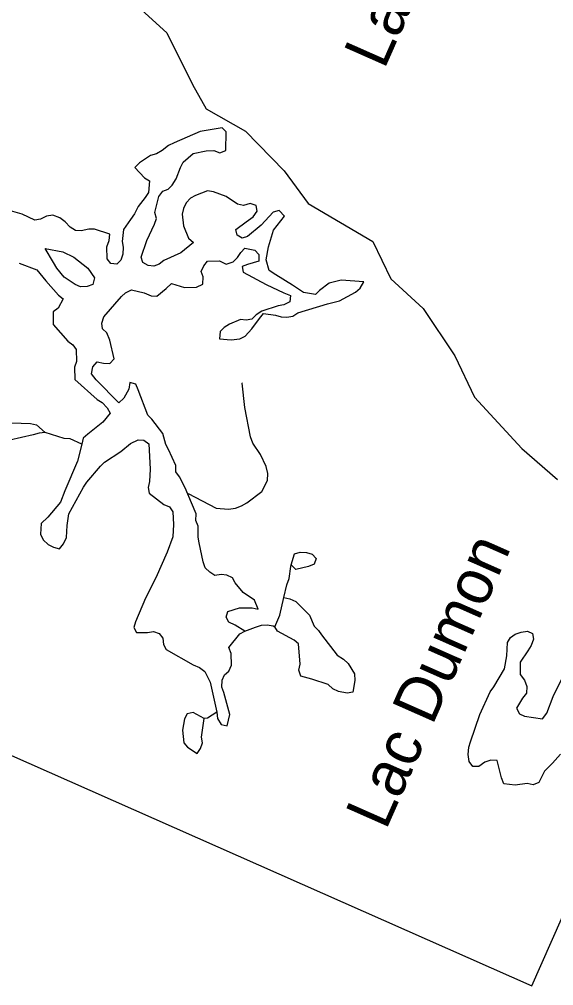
# Model space of a CAD drawing. Extents: x 287698 to 290158, y 5234163 to 5237182.
# Drawn here: x 289300.6 to 289347.7, y 5236544.1 to 5236629.4 of the extents above; entities that cross this region are included whole.
import ezdxf

# ---------------------------------------------------------------- set-up
doc = ezdxf.new("R2010")
doc.units = 0
doc.layers.add('Niveau 63', color=7, linetype='Continuous')

msp = doc.modelspace()

# ---------------------------------------------------------------- linework, layer by layer
at = {"layer": 'Niveau 63'}
for points in [[(289345.77, 5236544.11), (289410.57, 5236690.52), (289264.28, 5236755.12), (289199.52, 5236608.86)], [(289302.84, 5236609.18), (289304.41, 5236608.89), (289305.37, 5236608.43), (289306.61, 5236607.45), (289307.19, 5236606.59), (289307.05, 5236606.01), (289306.56, 5236605.83), (289305.96, 5236605.8), (289305.48, 5236606.02), (289304.53, 5236606.66), (289303.86, 5236607.45), (289303.59, 5236607.97)], [(289302.83, 5236592.94), (289302.3, 5236592.9), (289301.79, 5236592.75), (289299.73, 5236592.26), (289298.69, 5236592.5), (289297.02, 5236592.56), (289296.54, 5236592.72), (289296.11, 5236593.11), (289296.32, 5236593.58), (289296.73, 5236593.93), (289297.27, 5236593.98), (289298.37, 5236594.05), (289299.91, 5236593.8), (289301.56, 5236593.74), (289302.09, 5236593.63)], [(289324.55, 5236581.26), (289324.83, 5236582.23), (289325.33, 5236582.39), (289325.91, 5236582.36), (289326.41, 5236582.21), (289326.76, 5236581.81), (289326.57, 5236581.32), (289326.08, 5236581.11), (289324.96, 5236580.86)], [(289323.11, 5236575.8), (289323.55, 5236576.81), (289323.91, 5236578.37), (289324.44, 5236578.26), (289324.95, 5236578.02), (289326.15, 5236576.82), (289326.58, 5236575.85), (289326.95, 5236575.48), (289327.22, 5236575.07), (289328.59, 5236573.3), (289329.16, 5236572.94), (289329.56, 5236572.55), (289330.14, 5236571.64), (289330.16, 5236571.06), (289330, 5236570.02), (289329.48, 5236569.93), (289328.72, 5236570.09), (289328.21, 5236570.33), (289327.8, 5236570.69), (289326.38, 5236571.16), (289325.41, 5236571.43), (289325.22, 5236571.95), (289325.33, 5236572.48), (289325.2, 5236574.28), (289324.8, 5236574.62), (289323.33, 5236575.41)], [(289316.86, 5236567.7), (289315.9, 5236568.23), (289315.37, 5236568.12), (289315.12, 5236567.66), (289314.96, 5236566.66), (289315.07, 5236565.55), (289315.39, 5236565.16), (289316.26, 5236564.62), (289316.56, 5236565.04), (289316.72, 5236565.54), (289316.64, 5236566.05)]]:
    msp.add_lwpolyline(points, close=True, dxfattribs=at)
for points in [[(289310.7, 5236630.85), (289313.57, 5236628.24), (289315.85, 5236623.67), (289317.04, 5236621.52), (289320.53, 5236619.54), (289323.93, 5236616.04), (289326.04, 5236613.15), (289331.74, 5236609.81), (289333.33, 5236606.51), (289336.2, 5236603.89), (289338.98, 5236599.73), (289340.72, 5236596.06), (289344.91, 5236591.54), (289348.03, 5236588.79)], [(289318.8, 5236619.48), (289318.46, 5236619.84), (289316.53, 5236619.51), (289314.21, 5236618.51), (289313.72, 5236618.28), (289313.17, 5236617.83), (289312.65, 5236617.56), (289312.12, 5236617.41), (289311.15, 5236616.75), (289310.76, 5236616.35), (289311.6, 5236615.44), (289312.04, 5236615.16), (289311.95, 5236614.14), (289311.67, 5236613.69), (289311.04, 5236612.89), (289310.73, 5236612.25), (289310.37, 5236611.76), (289309.74, 5236610.88), (289309.63, 5236609.81), (289309.72, 5236609.31), (289309.7, 5236608.68), (289309.52, 5236608.17), (289309.15, 5236607.82), (289308.64, 5236607.87), (289308.31, 5236608.27), (289308.29, 5236609.33), (289308.49, 5236609.89), (289308.56, 5236610.45), (289307.2, 5236610.9), (289306.68, 5236610.89), (289306.02, 5236610.75), (289305.51, 5236610.79), (289305.06, 5236611.07), (289304.62, 5236611.54), (289304.14, 5236611.9), (289303.52, 5236612.12), (289302.97, 5236612.06), (289302.44, 5236611.78), (289301.94, 5236611.7), (289300.82, 5236612.23), (289299.78, 5236612.52)], [(289318.8, 5236619.48), (289318.46, 5236619.84), (289316.53, 5236619.51), (289314.21, 5236618.51), (289313.72, 5236618.28), (289313.17, 5236617.83), (289312.65, 5236617.56), (289312.12, 5236617.41), (289311.15, 5236616.75), (289310.76, 5236616.35), (289311.6, 5236615.44), (289312.04, 5236615.16), (289311.95, 5236614.14), (289311.67, 5236613.69), (289311.04, 5236612.89), (289310.73, 5236612.25), (289310.37, 5236611.76), (289309.74, 5236610.88), (289309.63, 5236609.81), (289309.72, 5236609.31), (289309.7, 5236608.68), (289309.52, 5236608.17), (289309.15, 5236607.82), (289308.64, 5236607.87), (289308.31, 5236608.27), (289308.29, 5236609.33), (289308.49, 5236609.89), (289308.56, 5236610.45), (289307.2, 5236610.9), (289306.68, 5236610.89), (289306.02, 5236610.75), (289305.51, 5236610.79), (289305.06, 5236611.07), (289304.62, 5236611.54), (289304.14, 5236611.9), (289303.52, 5236612.12), (289302.97, 5236612.06), (289302.44, 5236611.78), (289301.94, 5236611.7), (289300.82, 5236612.23), (289299.78, 5236612.52)], [(289318.8, 5236619.48), (289318.46, 5236619.84), (289316.53, 5236619.51), (289314.21, 5236618.51), (289313.72, 5236618.28), (289313.17, 5236617.83), (289312.65, 5236617.56), (289312.12, 5236617.41), (289311.15, 5236616.75), (289310.76, 5236616.35), (289311.6, 5236615.44), (289312.04, 5236615.16), (289311.95, 5236614.14), (289311.67, 5236613.69), (289311.04, 5236612.89), (289310.73, 5236612.25), (289310.37, 5236611.76), (289309.74, 5236610.88), (289309.63, 5236609.81), (289309.72, 5236609.31), (289309.7, 5236608.68), (289309.52, 5236608.17), (289309.15, 5236607.82), (289308.64, 5236607.87), (289308.31, 5236608.27), (289308.29, 5236609.33), (289308.49, 5236609.89), (289308.56, 5236610.45), (289307.2, 5236610.9), (289306.68, 5236610.89), (289306.02, 5236610.75), (289305.51, 5236610.79), (289305.06, 5236611.07), (289304.62, 5236611.54), (289304.14, 5236611.9), (289303.52, 5236612.12), (289302.97, 5236612.06), (289302.44, 5236611.78), (289301.94, 5236611.7), (289300.82, 5236612.23), (289299.78, 5236612.52)], [(289320.09, 5236608.85), (289320.45, 5236609.21), (289321.35, 5236609.03), (289321.7, 5236608.67), (289321.69, 5236608.08), (289320.7, 5236607.78), (289320.22, 5236607.61), (289320.31, 5236607.11), (289322.34, 5236606.01), (289323.9, 5236605.27), (289324.5, 5236605.04), (289324.44, 5236604.49), (289323.91, 5236604.22), (289323.41, 5236604.13), (289321.95, 5236603.65), (289321.47, 5236603.34), (289321.08, 5236602.94), (289320.58, 5236602.86), (289320.08, 5236602.91), (289319.1, 5236602.5), (289318.64, 5236602.21), (289318.27, 5236601.85), (289318.23, 5236601.21), (289319.24, 5236601.14), (289320.01, 5236601.23), (289320.5, 5236601.45), (289321.08, 5236602.1), (289321.76, 5236603.01), (289322.1, 5236603.44), (289323.16, 5236603.32), (289323.67, 5236603.16), (289324.17, 5236603.12), (289324.69, 5236603.21), (289325.14, 5236603.5), (289327.76, 5236604.3), (289328.8, 5236604.58), (289330.21, 5236605.35), (289330.63, 5236605.68), (289330.96, 5236606.25), (289328.95, 5236606.41), (289327.9, 5236606.13), (289327.05, 5236605.48), (289326.7, 5236605.13), (289325.62, 5236605.3), (289324.67, 5236605.96), (289323.2, 5236606.86), (289322.61, 5236607.26), (289322.33, 5236608.18), (289322.54, 5236609.33), (289322.99, 5236610.82), (289323.62, 5236611.63), (289323.97, 5236612.05), (289323.48, 5236612.55), (289322.96, 5236612.41), (289321.89, 5236611.26), (289320.69, 5236610.26), (289320.22, 5236610.09), (289319.77, 5236610.38), (289319.67, 5236610.88), (289320.57, 5236611.55), (289321.18, 5236611.99), (289321.55, 5236612.49), (289321.46, 5236612.98), (289320.94, 5236613.16), (289320.34, 5236612.99), (289319.81, 5236613.11), (289318.82, 5236613.79), (289317.69, 5236614.18), (289317.17, 5236614.29), (289316.11, 5236613.88), (289315.67, 5236613.64), (289315.28, 5236613.22), (289315.06, 5236612.73), (289314.93, 5236612.21), (289315.04, 5236611.18), (289315.5, 5236610.1), (289315.92, 5236609.72), (289314.82, 5236608.8), (289313.32, 5236608.13), (289312.9, 5236607.8), (289312.43, 5236607.62), (289311.93, 5236607.68), (289311.47, 5236607.95), (289311.3, 5236608.44), (289311.81, 5236609.9), (289312.5, 5236611.34), (289312.67, 5236611.85), (289312.52, 5236612.37), (289312.86, 5236613.77), (289313.22, 5236614.26), (289313.7, 5236614.44), (289314.05, 5236614.79), (289314.4, 5236615.35), (289314.79, 5236616.34), (289315.02, 5236616.82), (289315.9, 5236617.58), (289317.06, 5236617.82), (289317.72, 5236617.84), (289318.24, 5236617.65), (289318.78, 5236617.85), (289318.8, 5236619.48)], [(289320.09, 5236608.85), (289320.45, 5236609.21), (289321.35, 5236609.03), (289321.7, 5236608.67), (289321.69, 5236608.08), (289320.7, 5236607.78), (289320.22, 5236607.61), (289320.31, 5236607.11), (289322.34, 5236606.01), (289323.9, 5236605.27), (289324.5, 5236605.04), (289324.44, 5236604.49), (289323.91, 5236604.22), (289323.41, 5236604.13), (289321.95, 5236603.65), (289321.47, 5236603.34), (289321.08, 5236602.94), (289320.58, 5236602.86), (289320.08, 5236602.91), (289319.1, 5236602.5), (289318.64, 5236602.21), (289318.27, 5236601.85), (289318.23, 5236601.21), (289319.24, 5236601.14), (289320.01, 5236601.23), (289320.5, 5236601.45), (289321.08, 5236602.1), (289321.76, 5236603.01), (289322.1, 5236603.44), (289323.16, 5236603.32), (289323.67, 5236603.16), (289324.17, 5236603.12), (289324.69, 5236603.21), (289325.14, 5236603.5), (289327.76, 5236604.3), (289328.8, 5236604.58), (289330.21, 5236605.35), (289330.63, 5236605.68), (289330.96, 5236606.25), (289328.95, 5236606.41), (289327.9, 5236606.13), (289327.05, 5236605.48), (289326.7, 5236605.13), (289325.62, 5236605.3), (289324.67, 5236605.96), (289323.2, 5236606.86), (289322.61, 5236607.26), (289322.33, 5236608.18), (289322.54, 5236609.33), (289322.99, 5236610.82), (289323.62, 5236611.63), (289323.97, 5236612.05), (289323.48, 5236612.55), (289322.96, 5236612.41), (289321.89, 5236611.26), (289320.69, 5236610.26), (289320.22, 5236610.09), (289319.77, 5236610.38), (289319.67, 5236610.88), (289320.57, 5236611.55), (289321.18, 5236611.99), (289321.55, 5236612.49), (289321.46, 5236612.98), (289320.94, 5236613.16), (289320.34, 5236612.99), (289319.81, 5236613.11), (289318.82, 5236613.79), (289317.69, 5236614.18), (289317.17, 5236614.29), (289316.11, 5236613.88), (289315.67, 5236613.64), (289315.28, 5236613.22), (289315.06, 5236612.73), (289314.93, 5236612.21), (289315.04, 5236611.18), (289315.5, 5236610.1), (289315.92, 5236609.72), (289314.82, 5236608.8), (289313.32, 5236608.13), (289312.9, 5236607.8), (289312.43, 5236607.62), (289311.93, 5236607.68), (289311.47, 5236607.95), (289311.3, 5236608.44), (289311.81, 5236609.9), (289312.5, 5236611.34), (289312.67, 5236611.85), (289312.52, 5236612.37), (289312.86, 5236613.77), (289313.22, 5236614.26), (289313.7, 5236614.44), (289314.05, 5236614.79), (289314.4, 5236615.35), (289314.79, 5236616.34), (289315.02, 5236616.82), (289315.9, 5236617.58), (289317.06, 5236617.82), (289317.72, 5236617.84), (289318.24, 5236617.65), (289318.78, 5236617.85), (289318.8, 5236619.48)], [(289320.09, 5236608.85), (289320.45, 5236609.21), (289321.35, 5236609.03), (289321.7, 5236608.67), (289321.69, 5236608.08), (289320.7, 5236607.78), (289320.22, 5236607.61), (289320.31, 5236607.11), (289322.34, 5236606.01), (289323.9, 5236605.27), (289324.5, 5236605.04), (289324.44, 5236604.49), (289323.91, 5236604.22), (289323.41, 5236604.13), (289321.95, 5236603.65), (289321.47, 5236603.34), (289321.08, 5236602.94), (289320.58, 5236602.86), (289320.08, 5236602.91), (289319.1, 5236602.5), (289318.64, 5236602.21), (289318.27, 5236601.85), (289318.23, 5236601.21), (289319.24, 5236601.14), (289320.01, 5236601.23), (289320.5, 5236601.45), (289321.08, 5236602.1), (289321.76, 5236603.01), (289322.1, 5236603.44), (289323.16, 5236603.32), (289323.67, 5236603.16), (289324.17, 5236603.12), (289324.69, 5236603.21), (289325.14, 5236603.5), (289327.76, 5236604.3), (289328.8, 5236604.58), (289330.21, 5236605.35), (289330.63, 5236605.68), (289330.96, 5236606.25), (289328.95, 5236606.41), (289327.9, 5236606.13), (289327.05, 5236605.48), (289326.7, 5236605.13), (289325.62, 5236605.3), (289324.67, 5236605.96), (289323.2, 5236606.86), (289322.61, 5236607.26), (289322.33, 5236608.18), (289322.54, 5236609.33), (289322.99, 5236610.82), (289323.62, 5236611.63), (289323.97, 5236612.05), (289323.48, 5236612.55), (289322.96, 5236612.41), (289321.89, 5236611.26), (289320.69, 5236610.26), (289320.22, 5236610.09), (289319.77, 5236610.38), (289319.67, 5236610.88), (289320.57, 5236611.55), (289321.18, 5236611.99), (289321.55, 5236612.49), (289321.46, 5236612.98), (289320.94, 5236613.16), (289320.34, 5236612.99), (289319.81, 5236613.11), (289318.82, 5236613.79), (289317.69, 5236614.18), (289317.17, 5236614.29), (289316.11, 5236613.88), (289315.67, 5236613.64), (289315.28, 5236613.22), (289315.06, 5236612.73), (289314.93, 5236612.21), (289315.04, 5236611.18), (289315.5, 5236610.1), (289315.92, 5236609.72), (289314.82, 5236608.8), (289313.32, 5236608.13), (289312.9, 5236607.8), (289312.43, 5236607.62), (289311.93, 5236607.68), (289311.47, 5236607.95), (289311.3, 5236608.44), (289311.81, 5236609.9), (289312.5, 5236611.34), (289312.67, 5236611.85), (289312.52, 5236612.37), (289312.86, 5236613.77), (289313.22, 5236614.26), (289313.7, 5236614.44), (289314.05, 5236614.79), (289314.4, 5236615.35), (289314.79, 5236616.34), (289315.02, 5236616.82), (289315.9, 5236617.58), (289317.06, 5236617.82), (289317.72, 5236617.84), (289318.24, 5236617.65), (289318.78, 5236617.85), (289318.8, 5236619.48)], [(289320.32, 5236578.83), (289319.61, 5236579.68), (289319.36, 5236580.11), (289318.88, 5236580.35), (289318.37, 5236580.4), (289317.82, 5236580.32), (289317.37, 5236580.61), (289316.95, 5236581), (289316.77, 5236581.54), (289316.43, 5236583.21), (289316.35, 5236583.72), (289316.34, 5236584.68), (289316.13, 5236585.19), (289316.15, 5236585.78), (289315.75, 5236586.74), (289315.19, 5236588.06), (289314.68, 5236589.02), (289314.38, 5236589.48), (289314.37, 5236590.03), (289313.73, 5236591.44), (289313.48, 5236591.88), (289313.21, 5236592.86), (289312.24, 5236594.11), (289311.89, 5236594.48), (289311.06, 5236596.7), (289310.83, 5236597.2), (289310.31, 5236597.37), (289310.23, 5236596.77), (289309.79, 5236595.98), (289309.34, 5236595.56), (289307.34, 5236597.6), (289306.94, 5236598.12), (289307.04, 5236598.75), (289307.44, 5236599.19), (289307.98, 5236599.07), (289308.56, 5236599.05), (289308.94, 5236599.46), (289308.54, 5236601.1), (289308.28, 5236601.75), (289307.91, 5236602.11), (289307.83, 5236602.61), (289308.03, 5236603.17), (289309.59, 5236604.94), (289309.94, 5236605.29), (289310.47, 5236605.55), (289311.59, 5236605.28), (289312.18, 5236605.01), (289312.68, 5236604.97), (289313.53, 5236605.67), (289314, 5236606.1), (289315.14, 5236605.76), (289316.2, 5236605.77), (289316.74, 5236606.05), (289316.78, 5236606.69), (289316.6, 5236607.17), (289316.83, 5236607.66), (289317.16, 5236608.07), (289318.22, 5236608.1), (289318.81, 5236607.81), (289319.42, 5236608), (289319.8, 5236608.39), (289320.09, 5236608.85)], [(289320.32, 5236578.83), (289319.61, 5236579.68), (289319.36, 5236580.11), (289318.88, 5236580.35), (289318.37, 5236580.4), (289317.82, 5236580.32), (289317.37, 5236580.61), (289316.95, 5236581), (289316.77, 5236581.54), (289316.43, 5236583.21), (289316.35, 5236583.72), (289316.34, 5236584.68), (289316.13, 5236585.19), (289316.15, 5236585.78), (289315.75, 5236586.74), (289315.19, 5236588.06), (289314.68, 5236589.02), (289314.38, 5236589.48), (289314.37, 5236590.03), (289313.73, 5236591.44), (289313.48, 5236591.88), (289313.21, 5236592.86), (289312.24, 5236594.11), (289311.89, 5236594.48), (289311.06, 5236596.7), (289310.83, 5236597.2), (289310.31, 5236597.37), (289310.23, 5236596.77), (289309.79, 5236595.98), (289309.34, 5236595.56), (289307.34, 5236597.6), (289306.94, 5236598.12), (289307.04, 5236598.75), (289307.44, 5236599.19), (289307.98, 5236599.07), (289308.56, 5236599.05), (289308.94, 5236599.46), (289308.54, 5236601.1), (289308.28, 5236601.75), (289307.91, 5236602.11), (289307.83, 5236602.61), (289308.03, 5236603.17), (289309.59, 5236604.94), (289309.94, 5236605.29), (289310.47, 5236605.55), (289311.59, 5236605.28), (289312.18, 5236605.01), (289312.68, 5236604.97), (289313.53, 5236605.67), (289314, 5236606.1), (289315.14, 5236605.76), (289316.2, 5236605.77), (289316.74, 5236606.05), (289316.78, 5236606.69), (289316.6, 5236607.17), (289316.83, 5236607.66), (289317.16, 5236608.07), (289318.22, 5236608.1), (289318.81, 5236607.81), (289319.42, 5236608), (289319.8, 5236608.39), (289320.09, 5236608.85)], [(289320.32, 5236578.83), (289319.61, 5236579.68), (289319.36, 5236580.11), (289318.88, 5236580.35), (289318.37, 5236580.4), (289317.82, 5236580.32), (289317.37, 5236580.61), (289316.95, 5236581), (289316.77, 5236581.54), (289316.43, 5236583.21), (289316.35, 5236583.72), (289316.34, 5236584.68), (289316.13, 5236585.19), (289316.15, 5236585.78), (289315.75, 5236586.74), (289315.19, 5236588.06), (289314.68, 5236589.02), (289314.38, 5236589.48), (289314.37, 5236590.03), (289313.73, 5236591.44), (289313.48, 5236591.88), (289313.21, 5236592.86), (289312.24, 5236594.11), (289311.89, 5236594.48), (289311.06, 5236596.7), (289310.83, 5236597.2), (289310.31, 5236597.37), (289310.23, 5236596.77), (289309.79, 5236595.98), (289309.34, 5236595.56), (289307.34, 5236597.6), (289306.94, 5236598.12), (289307.04, 5236598.75), (289307.44, 5236599.19), (289307.98, 5236599.07), (289308.56, 5236599.05), (289308.94, 5236599.46), (289308.54, 5236601.1), (289308.28, 5236601.75), (289307.91, 5236602.11), (289307.83, 5236602.61), (289308.03, 5236603.17), (289309.59, 5236604.94), (289309.94, 5236605.29), (289310.47, 5236605.55), (289311.59, 5236605.28), (289312.18, 5236605.01), (289312.68, 5236604.97), (289313.53, 5236605.67), (289314, 5236606.1), (289315.14, 5236605.76), (289316.2, 5236605.77), (289316.74, 5236606.05), (289316.78, 5236606.69), (289316.6, 5236607.17), (289316.83, 5236607.66), (289317.16, 5236608.07), (289318.22, 5236608.1), (289318.81, 5236607.81), (289319.42, 5236608), (289319.8, 5236608.39), (289320.09, 5236608.85)], [(289300.55, 5236607.9), (289302.11, 5236607.3)], [(289300.55, 5236607.9), (289302.11, 5236607.3)], [(289300.55, 5236607.9), (289302.11, 5236607.3)], [(289302.11, 5236607.3), (289302.91, 5236606.34), (289304.01, 5236605.08), (289304.43, 5236604.76), (289303.98, 5236603.92), (289303.56, 5236603.6), (289303.56, 5236602.48), (289304.83, 5236601.02), (289305.27, 5236600.7), (289305.59, 5236600.27), (289305.61, 5236599.21), (289305.44, 5236598.71), (289305.46, 5236597.64), (289307.43, 5236595.86), (289307.88, 5236595.59), (289308.32, 5236595.12), (289308.57, 5236594.66), (289307.92, 5236593.87), (289306.62, 5236592.79), (289306.2, 5236592.46), (289306.07, 5236591.92), (289305.7, 5236590.41), (289304.58, 5236587.79), (289304.18, 5236586.8), (289303.09, 5236585.48), (289302.5, 5236584.91), (289302.44, 5236583.96), (289302.65, 5236583.46), (289303.12, 5236583.05), (289303.59, 5236582.82), (289304.11, 5236582.69), (289304.47, 5236583.13), (289304.72, 5236583.67), (289304.78, 5236584.74), (289304.94, 5236585.78), (289306.23, 5236588.11), (289306.52, 5236588.56), (289307.71, 5236589.98), (289308.08, 5236590.32), (289309.51, 5236591.27), (289310.37, 5236591.98), (289311.04, 5236592.31), (289311.55, 5236592.28), (289311.99, 5236591.94), (289312.1, 5236589.72), (289312.06, 5236588.62), (289311.93, 5236588.1), (289312.02, 5236587.59), (289313.31, 5236586.59), (289313.8, 5236586.37), (289314.11, 5236585.94), (289314.17, 5236584.82), (289314.11, 5236583.73), (289313.6, 5236582.39), (289312.6, 5236580.12), (289311.68, 5236578.33), (289310.82, 5236576.24), (289310.65, 5236575.73), (289310.9, 5236575.29), (289311.88, 5236575.28), (289312.39, 5236575.38), (289312.89, 5236575.2), (289313.21, 5236574.79), (289313.29, 5236574.23), (289313.52, 5236573.78), (289315.9, 5236572.45), (289316.45, 5236572.2), (289316.94, 5236571.84), (289317.39, 5236570.9), (289317.99, 5236568.26), (289318.05, 5236567.71), (289318.38, 5236567.16), (289318.9, 5236567.04), (289319.13, 5236568.05), (289318.61, 5236570), (289318.43, 5236570.47), (289318.45, 5236571.07), (289318.67, 5236571.54), (289319.05, 5236571.88), (289319.29, 5236572.42), (289319.26, 5236573.43), (289319.05, 5236573.98), (289320.01, 5236575.16), (289320.45, 5236575.42), (289319.6, 5236575.95), (289319.06, 5236576.21), (289318.81, 5236576.65), (289318.97, 5236577.15), (289319.99, 5236577.46), (289321.11, 5236577.47), (289321.63, 5236577.34), (289321.31, 5236578.15), (289320.32, 5236578.83)], [(289302.11, 5236607.3), (289302.91, 5236606.34), (289304.01, 5236605.08), (289304.43, 5236604.76), (289303.98, 5236603.92), (289303.56, 5236603.6), (289303.56, 5236602.48), (289304.83, 5236601.02), (289305.27, 5236600.7), (289305.59, 5236600.27), (289305.61, 5236599.21), (289305.44, 5236598.71), (289305.46, 5236597.64), (289307.43, 5236595.86), (289307.88, 5236595.59), (289308.32, 5236595.12), (289308.57, 5236594.66), (289307.92, 5236593.87), (289306.62, 5236592.79), (289306.2, 5236592.46), (289306.07, 5236591.92), (289305.7, 5236590.41), (289304.58, 5236587.79), (289304.18, 5236586.8), (289303.09, 5236585.48), (289302.5, 5236584.91), (289302.44, 5236583.96), (289302.65, 5236583.46), (289303.12, 5236583.05), (289303.59, 5236582.82), (289304.11, 5236582.69), (289304.47, 5236583.13), (289304.72, 5236583.67), (289304.78, 5236584.74), (289304.94, 5236585.78), (289306.23, 5236588.11), (289306.52, 5236588.56), (289307.71, 5236589.98), (289308.08, 5236590.32), (289309.51, 5236591.27), (289310.37, 5236591.98), (289311.04, 5236592.31), (289311.55, 5236592.28), (289311.99, 5236591.94), (289312.1, 5236589.72), (289312.06, 5236588.62), (289311.93, 5236588.1), (289312.02, 5236587.59), (289313.31, 5236586.59), (289313.8, 5236586.37), (289314.11, 5236585.94), (289314.17, 5236584.82), (289314.11, 5236583.73), (289313.6, 5236582.39), (289312.6, 5236580.12), (289311.68, 5236578.33), (289310.82, 5236576.24), (289310.65, 5236575.73), (289310.9, 5236575.29), (289311.88, 5236575.28), (289312.39, 5236575.38), (289312.89, 5236575.2), (289313.21, 5236574.79), (289313.29, 5236574.23), (289313.52, 5236573.78), (289315.9, 5236572.45), (289316.45, 5236572.2), (289316.94, 5236571.84), (289317.39, 5236570.9), (289317.99, 5236568.26), (289318.05, 5236567.71), (289318.38, 5236567.16), (289318.9, 5236567.04), (289319.13, 5236568.05), (289318.61, 5236570), (289318.43, 5236570.47), (289318.45, 5236571.07), (289318.67, 5236571.54), (289319.05, 5236571.88), (289319.29, 5236572.42), (289319.26, 5236573.43), (289319.05, 5236573.98), (289320.01, 5236575.16), (289320.45, 5236575.42), (289319.6, 5236575.95), (289319.06, 5236576.21), (289318.81, 5236576.65), (289318.97, 5236577.15), (289319.99, 5236577.46), (289321.11, 5236577.47), (289321.63, 5236577.34), (289321.31, 5236578.15), (289320.32, 5236578.83)], [(289302.11, 5236607.3), (289302.91, 5236606.34), (289304.01, 5236605.08), (289304.43, 5236604.76), (289303.98, 5236603.92), (289303.56, 5236603.6), (289303.56, 5236602.48), (289304.83, 5236601.02), (289305.27, 5236600.7), (289305.59, 5236600.27), (289305.61, 5236599.21), (289305.44, 5236598.71), (289305.46, 5236597.64), (289307.43, 5236595.86), (289307.88, 5236595.59), (289308.32, 5236595.12), (289308.57, 5236594.66), (289307.92, 5236593.87), (289306.62, 5236592.79), (289306.2, 5236592.46), (289306.07, 5236591.92), (289305.7, 5236590.41), (289304.58, 5236587.79), (289304.18, 5236586.8), (289303.09, 5236585.48), (289302.5, 5236584.91), (289302.44, 5236583.96), (289302.65, 5236583.46), (289303.12, 5236583.05), (289303.59, 5236582.82), (289304.11, 5236582.69), (289304.47, 5236583.13), (289304.72, 5236583.67), (289304.78, 5236584.74), (289304.94, 5236585.78), (289306.23, 5236588.11), (289306.52, 5236588.56), (289307.71, 5236589.98), (289308.08, 5236590.32), (289309.51, 5236591.27), (289310.37, 5236591.98), (289311.04, 5236592.31), (289311.55, 5236592.28), (289311.99, 5236591.94), (289312.1, 5236589.72), (289312.06, 5236588.62), (289311.93, 5236588.1), (289312.02, 5236587.59), (289313.31, 5236586.59), (289313.8, 5236586.37), (289314.11, 5236585.94), (289314.17, 5236584.82), (289314.11, 5236583.73), (289313.6, 5236582.39), (289312.6, 5236580.12), (289311.68, 5236578.33), (289310.82, 5236576.24), (289310.65, 5236575.73), (289310.9, 5236575.29), (289311.88, 5236575.28), (289312.39, 5236575.38), (289312.89, 5236575.2), (289313.21, 5236574.79), (289313.29, 5236574.23), (289313.52, 5236573.78), (289315.9, 5236572.45), (289316.45, 5236572.2), (289316.94, 5236571.84), (289317.39, 5236570.9), (289317.99, 5236568.26), (289318.05, 5236567.71), (289318.38, 5236567.16), (289318.9, 5236567.04), (289319.13, 5236568.05), (289318.61, 5236570), (289318.43, 5236570.47), (289318.45, 5236571.07), (289318.67, 5236571.54), (289319.05, 5236571.88), (289319.29, 5236572.42), (289319.26, 5236573.43), (289319.05, 5236573.98), (289320.01, 5236575.16), (289320.45, 5236575.42), (289319.6, 5236575.95), (289319.06, 5236576.21), (289318.81, 5236576.65), (289318.97, 5236577.15), (289319.99, 5236577.46), (289321.11, 5236577.47), (289321.63, 5236577.34), (289321.31, 5236578.15), (289320.32, 5236578.83)], [(289315.45, 5236587.55), (289317.94, 5236586.27), (289319.02, 5236586.19), (289319.64, 5236586.28), (289320.17, 5236586.47), (289320.63, 5236586.73), (289321.97, 5236587.75), (289322.47, 5236588.72), (289322.49, 5236589.33), (289322.33, 5236589.94), (289321.83, 5236591), (289321.16, 5236592.01), (289320.97, 5236592.56), (289320.46, 5236595.14), (289320.22, 5236597.29), (289320.2, 5236597.34)], [(289306.07, 5236591.92), (289305.05, 5236592.4), (289304.53, 5236592.43), (289302.83, 5236592.94)], [(289323.91, 5236578.37), (289324.15, 5236579.51), (289324.37, 5236580.07), (289324.53, 5236581.13), (289324.55, 5236581.26)], [(289320.45, 5236575.42), (289321.41, 5236575.75), (289321.93, 5236575.94), (289322.43, 5236575.97), (289322.95, 5236575.88), (289323.11, 5236575.8)], [(289348.3, 5236564.54), (289347.59, 5236563.74), (289346.89, 5236563.05), (289346.39, 5236562.06), (289345.9, 5236561.84), (289345.36, 5236561.96), (289344.3, 5236561.8), (289343.31, 5236561.92), (289343.11, 5236562.47), (289342.72, 5236564), (289342.17, 5236564.01), (289341.62, 5236563.85), (289341.09, 5236563.47), (289340.57, 5236563.45), (289340.26, 5236563.89), (289340.15, 5236564.53), (289340.23, 5236565.17), (289340.38, 5236565.65), (289341.2, 5236568.06), (289342.09, 5236570.04), (289342.42, 5236570.49), (289343.36, 5236572.09), (289343.57, 5236573.22), (289343.64, 5236574.42), (289343.9, 5236574.86), (289344.32, 5236575.13), (289344.84, 5236575.33), (289345.39, 5236575.42), (289345.84, 5236575.19), (289345.94, 5236574.7), (289345.71, 5236574.14), (289345.42, 5236573.68), (289344.75, 5236572.66), (289344.76, 5236571.57), (289345.12, 5236571.07), (289345.33, 5236570.52), (289345.32, 5236569.94), (289344.95, 5236569.49), (289344.43, 5236568.61), (289344.68, 5236568.12), (289345.14, 5236567.91), (289346.73, 5236567.68), (289347.1, 5236568.17), (289347.67, 5236569.65), (289348.52, 5236571.37)], [(289317.99, 5236568.26), (289317.16, 5236567.74), (289316.86, 5236567.7)]]:
    msp.add_lwpolyline(points, dxfattribs=at)

# ---------------------------------------------------------------- texts
for s, height, rotation, p in [('Lac Retty', 4, 66.12159, (289332.75, 5236624.92)), ('Lac Dumon', 3.9999, 66.12158, (289332.9, 5236557.76))]:
    msp.add_text(s, height=height, rotation=rotation, dxfattribs=at).set_placement(p)

doc.saveas('drawing.dxf')
